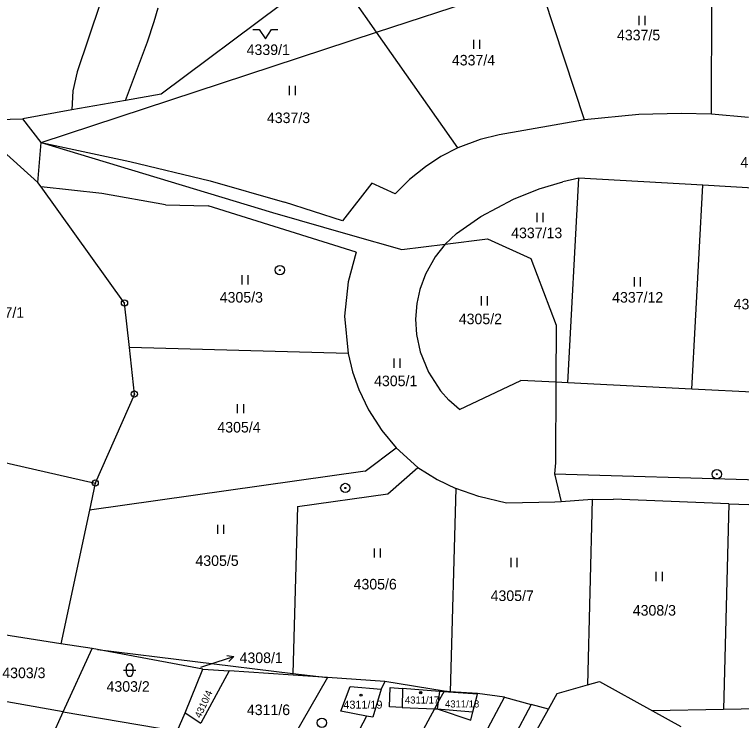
# Model space of a CAD drawing. Extents: x -593183 to -588034, y -1130415 to -1124994.
# Drawn here: x -589679.4 to -589562.4, y -1129099 to -1128985.4 of the extents above; entities that cross this region are included whole.
import ezdxf

# ---------------------------------------------------------------- set-up
doc = ezdxf.new("R2010")
doc.units = 0
for name, color, linetype in [('Vrstva 1', 7, 'Continuous'), ('Vrstva 16', 7, 'Continuous'), ('Vrstva 18', 7, 'Continuous'), ('Vrstva 19', 7, 'Continuous'), ('Vrstva 24', 7, 'Continuous'), ('Vrstva 25', 7, 'Continuous'), ('Vrstva 4', 7, 'Continuous')]:
    doc.layers.add(name, color=color, linetype=linetype)

msp = doc.modelspace()

# ---------------------------------------------------------------- linework, layer by layer
at = {"layer": 'Vrstva 1'}
for p, q in [((-589567.18, -1129001.43), (-589567.09, -1128970.45)), ((-589621.09, -1128988.22), (-589629.05, -1128976.86)), ((-589587.62, -1129002.31), (-589595.11, -1128979.67)), ((-589621.09, -1128988.22), (-589603.82, -1128982.53)), ((-589665.56, -1128983.57), (-589669.26, -1128994.57)), ((-589656.87, -1128986.47), (-589656.27, -1128984.27)), ((-589636.5, -1128983.78), (-589655.77, -1128998.16)), ((-589657.96, -1128989.77), (-589656.87, -1128986.47)), ((-589675.08, -1129005.98), (-589621.09, -1128988.22)), ((-589608.03, -1129006.84), (-589621.09, -1128988.22)), ((-589661.52, -1128999.19), (-589657.96, -1128989.77)), ((-589669.26, -1128994.57), (-589669.96, -1128997.67)), ((-589669.96, -1128997.67), (-589670.12, -1129000.72)), ((-589655.77, -1128998.16), (-589661.52, -1128999.19)), ((-589661.52, -1128999.19), (-589670.12, -1129000.72)), ((-589670.12, -1129000.72), (-589678.03, -1129002.13)), ((-589578.87, -1129001.45), (-589587.62, -1129002.31)), ((-589572.08, -1129001.28), (-589578.87, -1129001.45)), ((-589567.18, -1129001.43), (-589572.08, -1129001.28)), ((-589561.25, -1129001.93), (-589567.18, -1129001.43)), ((-589692.78, -1129002.67), (-589678.03, -1129002.13)), ((-589675.08, -1129005.98), (-589678.03, -1129002.13)), ((-589587.62, -1129002.31), (-589601.35, -1129004.75)), ((-589601.35, -1129004.75), (-589604.41, -1129005.51)), ((-589675.6, -1129012.39), (-589675.08, -1129005.98)), ((-589675.08, -1129005.98), (-589660.83, -1129009.01)), ((-589675.08, -1129005.98), (-589637.85, -1129017.25)), ((-589604.41, -1129005.51), (-589608.03, -1129006.84)), ((-589681.17, -1129007.34), (-589675.6, -1129012.39)), ((-589608.03, -1129006.84), (-589610.74, -1129008.24)), ((-589610.74, -1129008.24), (-589613.25, -1129009.86)), ((-589660.83, -1129009.01), (-589647.87, -1129012.13)), ((-589613.25, -1129009.86), (-589615.79, -1129011.91)), ((-589647.87, -1129012.13), (-589635.91, -1129015.55)), ((-589615.79, -1129011.91), (-589618.1, -1129014.22)), ((-589594.92, -1129013.45), (-589591.1, -1129012.28)), ((-589588.57, -1129011.69), (-589591.1, -1129012.28)), ((-589590.33, -1129044.66), (-589588.57, -1129011.69)), ((-589568.6, -1129012.84), (-589588.57, -1129011.69)), ((-589675.08, -1129013.12), (-589675.6, -1129012.39)), ((-589665.32, -1129014.2), (-589675.08, -1129013.12)), ((-589661.67, -1129031.82), (-589675.08, -1129013.12)), ((-589621.89, -1129012.49), (-589626.58, -1129018.59)), ((-589618.1, -1129014.22), (-589621.89, -1129012.49)), ((-589599.05, -1129015.1), (-589594.92, -1129013.45)), ((-589570.39, -1129045.67), (-589568.6, -1129012.84)), ((-589548.7, -1129013.99), (-589568.6, -1129012.84)), ((-589655.06, -1129015.98), (-589665.32, -1129014.2)), ((-589626.58, -1129018.59), (-589635.91, -1129015.55)), ((-589604.3, -1129017.88), (-589599.05, -1129015.1)), ((-589655.06, -1129015.98), (-589648.23, -1129016.17)), ((-589624.38, -1129023.6), (-589648.23, -1129016.17)), ((-589637.85, -1129017.25), (-589625.33, -1129020.84)), ((-589608.26, -1129020.6), (-589604.3, -1129017.88)), ((-589625.33, -1129020.84), (-589617.04, -1129023.22)), ((-589608.26, -1129020.6), (-589610.07, -1129022.35)), ((-589610.07, -1129022.35), (-589603.23, -1129021.5)), ((-589603.23, -1129021.5), (-589596.25, -1129024.66)), ((-589617.04, -1129023.22), (-589610.07, -1129022.35)), ((-589610.07, -1129022.35), (-589611.69, -1129024.39)), ((-589624.38, -1129023.6), (-589625.68, -1129028.4)), ((-589611.69, -1129024.39), (-589613.24, -1129027.17)), ((-589596.25, -1129024.66), (-589592.21, -1129035.36)), ((-589613.24, -1129027.17), (-589614.14, -1129029.66)), ((-589625.68, -1129028.4), (-589626.24, -1129033.91)), ((-589614.14, -1129029.66), (-589614.62, -1129031.91)), ((-589660.89, -1129038.99), (-589661.67, -1129031.82)), ((-589614.62, -1129031.91), (-589614.81, -1129034.4)), ((-589626.24, -1129033.91), (-589625.69, -1129039.95)), ((-589614.81, -1129034.4), (-589614.66, -1129036.9)), ((-589592.21, -1129035.36), (-589592.24, -1129044.56)), ((-589614.66, -1129036.9), (-589614.08, -1129039.68)), ((-589625.69, -1129039.95), (-589660.89, -1129038.99)), ((-589660.08, -1129046.46), (-589660.89, -1129038.99)), ((-589625.69, -1129039.95), (-589624.96, -1129042.91)), ((-589614.08, -1129039.68), (-589612.76, -1129042.95)), ((-589624.96, -1129042.91), (-589623.96, -1129045.76)), ((-589612.76, -1129042.95), (-589610.79, -1129045.95)), ((-589607.74, -1129048.94), (-589597.91, -1129044.28)), ((-589592.24, -1129044.56), (-589597.91, -1129044.28)), ((-589592.24, -1129044.56), (-589592.29, -1129057.55)), ((-589590.33, -1129044.66), (-589592.24, -1129044.56)), ((-589570.39, -1129045.67), (-589590.33, -1129044.66)), ((-589623.96, -1129045.76), (-589622.42, -1129048.99)), ((-589610.79, -1129045.95), (-589609.46, -1129047.44)), ((-589550.37, -1129046.69), (-589570.39, -1129045.67)), ((-589660.08, -1129046.46), (-589666.38, -1129060.8)), ((-589607.74, -1129048.94), (-589609.46, -1129047.44)), ((-589622.42, -1129048.99), (-589620.28, -1129052.34)), ((-589620.28, -1129052.34), (-589617.93, -1129055.13)), ((-589694.32, -1129054.44), (-589666.38, -1129060.8)), ((-589622.94, -1129058.88), (-589617.93, -1129055.13)), ((-589617.93, -1129055.13), (-589614.46, -1129058.29)), ((-589592.29, -1129057.55), (-589592.48, -1129059.34)), ((-589622.94, -1129058.88), (-589667.31, -1129065.17)), ((-589619.29, -1129062.51), (-589614.46, -1129058.29)), ((-589614.46, -1129058.29), (-589611.33, -1129060.24)), ((-589611.33, -1129060.24), (-589608.36, -1129061.66)), ((-589592.48, -1129059.34), (-589591.42, -1129063.81)), ((-589592.48, -1129059.34), (-589550.63, -1129060.51)), ((-589666.38, -1129060.8), (-589667.31, -1129065.17)), ((-589633.82, -1129064.56), (-589619.29, -1129062.51)), ((-589608.36, -1129061.66), (-589609.24, -1129094.4)), ((-589604.64, -1129062.95), (-589608.36, -1129061.66)), ((-589600.17, -1129064.02), (-589604.64, -1129062.95)), ((-589591.42, -1129063.81), (-589592.42, -1129063.88)), ((-589586.4, -1129063.46), (-589591.42, -1129063.81)), ((-589586.4, -1129063.46), (-589587.13, -1129093.27)), ((-589586.4, -1129063.46), (-589582.99, -1129063.4)), ((-589564.41, -1129064.16), (-589582.99, -1129063.4)), ((-589633.82, -1129064.56), (-589634.58, -1129091.44)), ((-589592.42, -1129063.88), (-589600.17, -1129064.02)), ((-589564.41, -1129064.16), (-589565.26, -1129097.25)), ((-589564.41, -1129064.16), (-589542.43, -1129064.87)), ((-589667.31, -1129065.17), (-589671.9, -1129086.67)), ((-589671.9, -1129086.67), (-589684.39, -1129084.71)), ((-589666.88, -1129087.46), (-589671.9, -1129086.67)), ((-589671.52, -1129097.61), (-589666.88, -1129087.46)), ((-589665.99, -1129087.6), (-589666.88, -1129087.46)), ((-589649.06, -1129090.79), (-589665.99, -1129087.6)), ((-589665.99, -1129087.6), (-589634.58, -1129091.44)), ((-589651.9, -1129097.77), (-589649.06, -1129090.79)), ((-589644.82, -1129091.02), (-589649.4, -1129099.44)), ((-589649.06, -1129090.79), (-589644.82, -1129091.02)), ((-589629.01, -1129092.12), (-589644.82, -1129091.02)), ((-589634.58, -1129091.44), (-589629.01, -1129092.12)), ((-589629.01, -1129092.12), (-589637.13, -1129106.19)), ((-589619.77, -1129092.76), (-589629.01, -1129092.12)), ((-589619.77, -1129092.76), (-589620.37, -1129093.97)), ((-589610.25, -1129094.33), (-589619.77, -1129092.76)), ((-589587.13, -1129093.27), (-589585.25, -1129092.73)), ((-589585.25, -1129092.73), (-589576.69, -1129097.48)), ((-589626.86, -1129097.5), (-589625.36, -1129093.53)), ((-589625.36, -1129093.53), (-589620.37, -1129093.97)), ((-589620.37, -1129093.97), (-589621.72, -1129098.51)), ((-589616.94, -1129093.89), (-589616.98, -1129096.93)), ((-589610.95, -1129094.34), (-589616.94, -1129093.89)), ((-589592.04, -1129094.68), (-589587.13, -1129093.27)), ((-589671.52, -1129097.61), (-589686.61, -1129095.01)), ((-589613.47, -1129119.22), (-589600.5, -1129095.29)), ((-589610.28, -1129094.39), (-589611.18, -1129096.05)), ((-589610.28, -1129094.39), (-589610.95, -1129094.34)), ((-589610.25, -1129094.33), (-589610.28, -1129094.39)), ((-589604.88, -1129094.8), (-589610.28, -1129094.39)), ((-589609.24, -1129094.4), (-589610.25, -1129094.33)), ((-589604.86, -1129094.7), (-589609.24, -1129094.4)), ((-589605.6, -1129097.65), (-589604.88, -1129094.8)), ((-589600.5, -1129095.29), (-589604.86, -1129094.7)), ((-589600.5, -1129095.29), (-589596.2, -1129096.45)), ((-589593.45, -1129097.2), (-589592.04, -1129094.68)), ((-589611.18, -1129096.05), (-589611.77, -1129097.14)), ((-589596.2, -1129096.45), (-589609.52, -1129121.39)), ((-589593.45, -1129097.2), (-589596.2, -1129096.45)), ((-589677.84, -1129111.44), (-589671.52, -1129097.61)), ((-589671.52, -1129097.61), (-589653.21, -1129100.77)), ((-589622.7, -1129098.32), (-589626.86, -1129097.5)), ((-589611.77, -1129097.14), (-589621.36, -1129114.88)), ((-589616.98, -1129096.93), (-589611.77, -1129097.14)), ((-589611.77, -1129097.14), (-589611.33, -1129097.16)), ((-589611.33, -1129097.16), (-589605.6, -1129097.65)), ((-589604.35, -1129116.71), (-589593.45, -1129097.2)), ((-589565.26, -1129097.25), (-589576.69, -1129097.48)), ((-589576.69, -1129097.48), (-589572.14, -1129100)), ((-589543.28, -1129096.8), (-589565.26, -1129097.25)), ((-589653.21, -1129100.77), (-589651.9, -1129097.77)), ((-589651.9, -1129097.77), (-589649.4, -1129099.44)), ((-589622.7, -1129098.32), (-589629.24, -1129110.53)), ((-589621.72, -1129098.51), (-589622.7, -1129098.32))]:
    msp.add_line(p, q, dxfattribs=at)
at = {"layer": 'Vrstva 16'}
msp.add_line((-589649.36, -1129090.42), (-589646.93, -1129089.65), dxfattribs=at)
at = {"layer": 'Vrstva 24'}
for centre, radius in [((-589636.66, -1129026.51), 0.75), ((-589636.66, -1129026.51), 0.0903), ((-589661.67, -1129031.82), 0.5), ((-589661.67, -1129031.82), 0.0327), ((-589660.08, -1129046.46), 0.5), ((-589660.08, -1129046.46), 0.0327), ((-589566.34, -1129059.38), 0.75), ((-589666.38, -1129060.8), 0.5), ((-589566.34, -1129059.38), 0.0903), ((-589666.38, -1129060.8), 0.0327), ((-589626.13, -1129061.59), 0.75), ((-589626.13, -1129061.59), 0.0903)]:
    msp.add_circle(centre, radius, dxfattribs=at)
at = {"layer": 'Vrstva 25'}
for p, q in [((-589578.91, -1128985.55), (-589578.91, -1128987.05)), ((-589577.89, -1128987.05), (-589577.89, -1128985.55)), ((-589605.49, -1128989.41), (-589605.49, -1128990.91)), ((-589604.47, -1128990.91), (-589604.47, -1128989.41)), ((-589635.17, -1128996.83), (-589635.17, -1128998.33)), ((-589634.15, -1128998.33), (-589634.15, -1128996.83)), ((-589595.29, -1129017.31), (-589595.29, -1129018.81)), ((-589594.27, -1129018.81), (-589594.27, -1129017.31)), ((-589642.77, -1129027.34), (-589642.77, -1129028.84)), ((-589641.74, -1129028.84), (-589641.74, -1129027.34)), ((-589579.66, -1129027.67), (-589579.66, -1129029.17)), ((-589578.64, -1129029.17), (-589578.64, -1129027.67)), ((-589604.26, -1129030.72), (-589604.26, -1129032.22)), ((-589603.23, -1129032.22), (-589603.23, -1129030.72)), ((-589618.31, -1129040.77), (-589618.31, -1129042.27)), ((-589617.29, -1129042.27), (-589617.29, -1129040.77)), ((-589643.51, -1129048.07), (-589643.51, -1129049.57)), ((-589642.48, -1129049.57), (-589642.48, -1129048.07)), ((-589646.72, -1129067.5), (-589646.72, -1129069)), ((-589645.7, -1129069), (-589645.7, -1129067.5)), ((-589621.47, -1129071.31), (-589621.47, -1129072.81)), ((-589620.45, -1129072.81), (-589620.45, -1129071.31)), ((-589599.49, -1129072.84), (-589599.49, -1129074.34)), ((-589598.47, -1129074.34), (-589598.47, -1129072.84)), ((-589576.14, -1129075.08), (-589576.14, -1129076.58)), ((-589575.11, -1129076.58), (-589575.11, -1129075.08)), ((-589646.93, -1129089.65), (-589644.07, -1129088.74)), ((-589661.34, -1129091.41), (-589661.34, -1129090.41)), ((-589660.34, -1129090.41), (-589660.34, -1129091.41)), ((-589661.84, -1129090.91), (-589659.84, -1129090.91))]:
    msp.add_line(p, q, dxfattribs=at)
for points in [[(-589640.99, -1128987.79), (-589639.99, -1128987.79), (-589638.99, -1128989.29), (-589637.99, -1128987.79), (-589636.99, -1128987.79)], [(-589645.18, -1129088.57), (-589644.07, -1129088.74), (-589644.87, -1129089.52)]]:
    msp.add_lwpolyline(points, dxfattribs=at)
for centre, radius in [((-589623.6, -1129094.96), 0.175), ((-589623.6, -1129094.96), 0.15), ((-589614, -1129094.54), 0.175), ((-589614, -1129094.54), 0.15), ((-589629.9, -1129099.39), 0.75)]:
    msp.add_circle(centre, radius, dxfattribs=at)
for centre, start, end in [((-589660.84, -1129090.41), 90, 180), ((-589660.84, -1129090.41), 0, 90), ((-589660.84, -1129091.41), 180, 270), ((-589660.84, -1129091.41), 270, 0)]:
    msp.add_arc(centre, 0.5, start, end, dxfattribs=at)
at = {"layer": 'Vrstva 4'}
for p, q in [((-589619.04, -1129096.84), (-589618.93, -1129093.74)), ((-589618.93, -1129093.74), (-589616.94, -1129093.89)), ((-589610.95, -1129094.34), (-589611.18, -1129096.05)), ((-589611.18, -1129096.05), (-589611.33, -1129097.16)), ((-589616.98, -1129096.93), (-589619.04, -1129096.84)), ((-589611.33, -1129097.16), (-589605.94, -1129098.98)), ((-589605.94, -1129098.98), (-589605.6, -1129097.65))]:
    msp.add_line(p, q, dxfattribs=at)

# ---------------------------------------------------------------- texts
at = {"layer": 'Vrstva 16'}
msp.add_text('4308/1', height=1.7, dxfattribs=at).set_placement((-589643.15, -1129089.78))
at = {"layer": 'Vrstva 18'}
for s, height, p in [('4337/5', 1.7, (-589582.41, -1128989.52)), ('4339/1', 1.7, (-589642.01, -1128991.88)), ('4337/4', 1.7, (-589608.98, -1128993.56)), ('4337/3', 1.7, (-589638.75, -1129002.84)), ('4337/1', 1.7, (-589562.55, -1129010)), ('4337/13', 1.7, (-589599.44, -1129021.37)), ('4305/3', 1.7, (-589646.34, -1129031.74)), ('4337/12', 1.7, (-589583.19, -1129031.74)), ('4337/11', 1.7, (-589563.64, -1129032.84)), ('4297/1', 1.7, (-589684.77, -1129034.19)), ('4305/2', 1.7, (-589607.87, -1129035.22)), ('4305/1', 1.7, (-589621.5, -1129045.2)), ('4305/4', 1.7, (-589646.72, -1129052.66)), ('4305/5', 1.7, (-589650.25, -1129074.14)), ('4305/6', 1.7, (-589624.8, -1129077.93)), ('4305/7', 1.7, (-589602.75, -1129079.79)), ('4308/3', 1.7, (-589579.87, -1129082.14)), ('4303/3', 1.7, (-589681.34, -1129092.21)), ('4308/1', 0.1, (-589649.36, -1129090.42)), ('4303/2', 1.7, (-589664.56, -1129094.4)), ('4311/17', 1.14, (-589616.54, -1129096.3)), ('4311/6', 1.7, (-589641.97, -1129098.16)), ('4311/18', 1.14, (-589610.09, -1129096.93))]:
    msp.add_text(s, height=height, dxfattribs=at).set_placement(p)
msp.add_text('4310/4', height=1.14, rotation=65.474, dxfattribs=at).set_placement((-589649.41, -1129098.74))
at = {"layer": 'Vrstva 19'}
msp.add_text('4311/19', height=1.3, dxfattribs=at).set_placement((-589626.44, -1129097.13))

doc.saveas('drawing.dxf')
